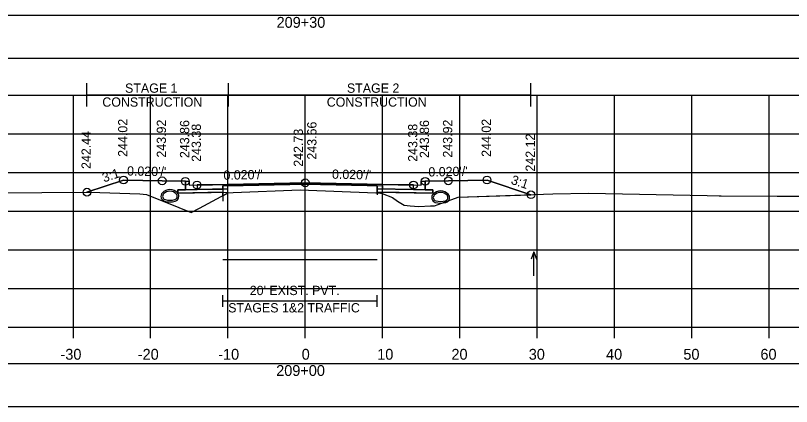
# Model space of a CAD drawing. Extents: x 1369627 to 1374022, y 380035 to 398173.
# Drawn here: x 1372061.1 to 1372161.4, y 381804.2 to 381854.7 of the extents above; entities that cross this region are included whole.
import ezdxf

# ---------------------------------------------------------------- set-up
doc = ezdxf.new("R2010")
doc.units = 0
for name, color, linetype in [('Default', 7, 'Continuous'), ('R_Alt Surface', 7, 'Continuous'), ('R_Axis', 7, 'Continuous'), ('R_Axis Annot', 7, 'Continuous'), ('R_Drive', 7, 'Continuous'), ('R_Exist Surface', 7, 'Continuous'), ('R_Fin Surface', 7, 'Continuous'), ('R_Grid', 7, 'Continuous'), ('R_MOT', 7, 'Continuous'), ('R_No Plot', 7, 'Continuous'), ('R_Water Annot', 7, 'Continuous'), ('R_Xsect Elev', 7, 'Continuous'), ('R_Xsect Slope', 7, 'Continuous'), ('T_Vehicle Path Rt', 7, 'Continuous')]:
    doc.layers.add(name, color=color, linetype=linetype)

msp = doc.modelspace()

# ---------------------------------------------------------------- linework, layer by layer
at = {"layer": 'Default'}
for p, q in [((1372087.85, 381817.1), (1372087.85, 381818.6)), ((1372107.85, 381817.1), (1372107.85, 381818.6)), ((1372087.85, 381817.85), (1372107.85, 381817.85))]:
    msp.add_line(p, q, dxfattribs=at)
for points in [[(1371948.53, 381849.22), (1372248.53, 381849.22), (1372248.53, 381854.74), (1371948.53, 381854.74)], [(1372083.02, 381833.32), (1372083.52, 381833.32), (1372083.53, 381832.82), (1372084.53, 381832.84), (1372084.53, 381832.26), (1372083.03, 381832.23)], [(1372113.53, 381832.82), (1372113.54, 381833.32), (1372114.04, 381833.32), (1372114.03, 381832.23), (1372112.53, 381832.26), (1372112.53, 381832.84)], [(1371948.53, 381804.22), (1372248.53, 381804.22), (1372248.53, 381809.74), (1371948.53, 381809.74)]]:
    msp.add_lwpolyline(points, close=True, dxfattribs=at)
at = {"layer": 'R_Alt Surface'}
msp.add_lwpolyline([(1372083.03, 381833.32), (1372083.03, 381832.23), (1372084.53, 381832.26), (1372087.85, 381832.32), (1372087.85, 381832.74), (1372098.53, 381832.95), (1372107.85, 381832.77), (1372107.85, 381832.35), (1372112.53, 381832.26), (1372114.03, 381832.23), (1372114.03, 381833.32)], dxfattribs=at)
for points in [[(1372082.03, 381832.21), (1372083.03, 381832.23), (1372084.53, 381832.26), (1372087.85, 381832.32), (1372087.85, 381831.91), (1372082.03, 381831.79)], [(1372115.03, 381832.21), (1372114.03, 381832.23), (1372112.53, 381832.26), (1372107.85, 381832.35), (1372107.85, 381831.93), (1372115.03, 381831.79)]]:
    msp.add_lwpolyline(points, close=True, dxfattribs=at)
at = {"layer": 'R_Axis'}
for p, q in [((1371948.53, 381814.46), (1372248.53, 381814.46)), ((1372068.53, 381813.06), (1372068.53, 381814.46)), ((1372078.53, 381813.06), (1372078.53, 381814.46)), ((1372088.53, 381813.06), (1372088.53, 381814.46)), ((1372098.53, 381813.06), (1372098.53, 381814.46)), ((1372108.53, 381813.06), (1372108.53, 381814.46)), ((1372118.53, 381813.06), (1372118.53, 381814.46)), ((1372128.53, 381813.06), (1372128.53, 381814.46)), ((1372138.53, 381813.06), (1372138.53, 381814.46)), ((1372148.53, 381813.06), (1372148.53, 381814.46)), ((1372158.53, 381813.06), (1372158.53, 381814.46))]:
    msp.add_line(p, q, dxfattribs=at)
at = {"layer": 'R_Drive'}
for centre, radius, start, end in [((1372081.02, 381830.89), 1.35, 43.6485, 136.3515), ((1372081.02, 381830.89), 1.15, 43.6485, 136.3515), ((1372116.04, 381830.73), 1.35, 43.6485, 136.3515), ((1372080.51, 381831.37), 0.646, 136.3515, 253.9529), ((1372080.51, 381831.37), 0.438, 136.3515, 253.9529), ((1372081.53, 381831.37), 0.438, 286.0471, 43.6485), ((1372081.53, 381831.37), 0.646, 286.0471, 43.6485), ((1372115.53, 381831.22), 0.646, 136.3515, 253.9529), ((1372115.53, 381831.22), 0.438, 136.3515, 253.9529), ((1372116.04, 381830.73), 1.15, 43.6485, 136.3515), ((1372116.55, 381831.22), 0.438, 286.0471, 43.6485), ((1372116.55, 381831.22), 0.646, 286.0471, 43.6485), ((1372081.02, 381833.16), 2.5, 253.9529, 286.0471), ((1372081.02, 381833.16), 2.29, 253.9529, 286.0471), ((1372116.04, 381833), 2.5, 253.9529, 286.0471), ((1372116.04, 381833), 2.29, 253.9529, 286.0471)]:
    msp.add_arc(centre, radius, start, end, dxfattribs=at)
at = {"layer": 'R_Exist Surface'}
msp.add_lwpolyline([(1372045.82, 381831.73), (1372070.65, 381831.91), (1372077.11, 381831.71), (1372078.01, 381831.62), (1372082.16, 381829.95), (1372083.76, 381829.27), (1372084.83, 381829.86), (1372087.67, 381831.37), (1372088.56, 381831.83), (1372089.22, 381831.86), (1372097.85, 381832.23), (1372107.66, 381831.82), (1372108.28, 381831.79), (1372108.46, 381831.72), (1372109.82, 381831.21), (1372110.44, 381830.77), (1372111.31, 381830.25), (1372112.09, 381830.16), (1372113.21, 381830.06), (1372114.74, 381830.15), (1372115.24, 381830.16), (1372115.74, 381830.34), (1372118.33, 381831.27), (1372130.56, 381831.68), (1372135.16, 381831.8), (1372150.53, 381831.47), (1372152.09, 381831.43), (1372152.35, 381831.44), (1372159.56, 381831.4), (1372169.24, 381831.4)], dxfattribs=at)
at = {"layer": 'R_Fin Surface'}
msp.add_lwpolyline([(1372070.29, 381831.91), (1372075.02, 381833.48), (1372080.02, 381833.38), (1372083.02, 381833.32), (1372083.52, 381833.32), (1372083.53, 381832.82), (1372084.53, 381832.84), (1372086.53, 381832.88), (1372098.53, 381833.12), (1372110.53, 381832.88), (1372112.53, 381832.84), (1372113.53, 381832.82), (1372113.54, 381833.32), (1372114.04, 381833.32), (1372117.04, 381833.38), (1372122.04, 381833.48), (1372127.73, 381831.58)], dxfattribs=at)
at = {"layer": 'R_Grid'}
for p, q in [((1371948.53, 381844.46), (1372248.53, 381844.46)), ((1372068.53, 381814.46), (1372068.53, 381844.46)), ((1372078.53, 381814.46), (1372078.53, 381844.46)), ((1372088.53, 381814.46), (1372088.53, 381844.46)), ((1372098.53, 381814.46), (1372098.53, 381844.46)), ((1372108.53, 381814.46), (1372108.53, 381844.46)), ((1372118.53, 381814.46), (1372118.53, 381844.46)), ((1372128.53, 381814.46), (1372128.53, 381844.46)), ((1372138.53, 381814.46), (1372138.53, 381844.46)), ((1372148.53, 381814.46), (1372148.53, 381844.46)), ((1372158.53, 381814.46), (1372158.53, 381844.46)), ((1371948.53, 381839.46), (1372248.53, 381839.46)), ((1371948.53, 381834.46), (1372248.53, 381834.46)), ((1371948.53, 381829.46), (1372248.53, 381829.46)), ((1371948.53, 381824.46), (1372248.53, 381824.46)), ((1371948.53, 381819.46), (1372248.53, 381819.46)), ((1371948.53, 381814.46), (1372248.53, 381814.46))]:
    msp.add_line(p, q, dxfattribs=at)
at = {"layer": 'R_MOT'}
for p, q in [((1372070.29, 381843), (1372070.29, 381846)), ((1372088.58, 381843), (1372088.58, 381846)), ((1372127.7, 381843), (1372127.7, 381846)), ((1372070.29, 381844.5), (1372127.7, 381844.5))]:
    msp.add_line(p, q, dxfattribs=at)
at = {"layer": 'R_No Plot'}
for points in [[(1372083.02, 381833.32), (1372083.03, 381832.23), (1372084.53, 381832.26), (1372088.53, 381832.34), (1372088.53, 381832.75), (1372098.53, 381832.95), (1372108.53, 381832.75), (1372108.53, 381832.34), (1372112.53, 381832.26), (1372114.03, 381832.23), (1372114.04, 381833.32)], [(1372087.85, 381823.23), (1372107.85, 381823.23)]]:
    msp.add_lwpolyline(points, dxfattribs=at)
for points in [[(1372098.53, 381833.12), (1372086.53, 381832.88), (1372084.53, 381832.84), (1372084.53, 381832.26), (1372088.53, 381832.34), (1372088.53, 381832.75), (1372098.53, 381832.95), (1372108.53, 381832.75), (1372108.53, 381832.34), (1372112.53, 381832.26), (1372112.53, 381832.84), (1372110.53, 381832.88)], [(1372088.53, 381832.34), (1372084.53, 381832.26), (1372083.03, 381832.23), (1372082.03, 381832.21), (1372082.03, 381831.79), (1372088.53, 381831.92)], [(1372108.53, 381832.34), (1372112.53, 381832.26), (1372114.03, 381832.23), (1372115.03, 381832.21), (1372115.03, 381831.79), (1372108.53, 381831.92)]]:
    msp.add_lwpolyline(points, close=True, dxfattribs=at)
for centre in [(1372075.02, 381833.48), (1372080.02, 381833.38), (1372083.02, 381833.32), (1372084.53, 381832.84), (1372098.53, 381833.12), (1372112.53, 381832.84), (1372114.04, 381833.32), (1372117.04, 381833.38), (1372122.04, 381833.48), (1372070.29, 381831.91), (1372127.73, 381831.58)]:
    msp.add_circle(centre, 0.5, dxfattribs=at)
at = {"layer": 'R_Water Annot'}
for p, q in [((1372128.09, 381824.22), (1372127.74, 381823.26)), ((1372128.09, 381821.08), (1372128.09, 381824.22)), ((1372128.09, 381824.22), (1372128.44, 381823.26))]:
    msp.add_line(p, q, dxfattribs=at)
at = {"layer": 'R_Xsect Elev'}
msp.add_line((1372098.53, 381832.2), (1372098.53, 381842.2), dxfattribs=at)
at = {"layer": 'T_Vehicle Path Rt'}
for p, q in [((1372083.03, 381832.23), (1372083.02, 381833.32)), ((1372114.04, 381833.32), (1372114.03, 381832.23)), ((1372087.85, 381832.32), (1372087.85, 381831.91)), ((1372107.85, 381831.93), (1372107.85, 381832.35)), ((1372087.85, 381831.91), (1372087.85, 381830.74)), ((1372087.85, 381831.46), (1372087.85, 381831.91)), ((1372087.85, 381831.91), (1372087.85, 381831.46)), ((1372107.85, 381831.93), (1372107.85, 381831.57)), ((1372107.85, 381831.93), (1372107.85, 381831.81)), ((1372107.85, 381831.81), (1372107.85, 381831.93))]:
    msp.add_line(p, q, dxfattribs=at)
for points in [[(1372083.02, 381833.32), (1372080.02, 381833.38), (1372075.02, 381833.48), (1372070.29, 381831.91)], [(1372127.73, 381831.58), (1372122.04, 381833.48), (1372117.04, 381833.38), (1372114.04, 381833.32)], [(1372087.85, 381831.91), (1372082.03, 381831.79), (1372082.03, 381832.21), (1372083.03, 381832.23)], [(1372107.85, 381832.35), (1372107.85, 381832.77), (1372098.53, 381832.95), (1372087.85, 381832.74), (1372087.85, 381832.32)], [(1372087.85, 381831.46), (1372088.56, 381831.83), (1372089.22, 381831.86), (1372097.85, 381832.23), (1372107.66, 381831.82), (1372107.85, 381831.81)], [(1372114.03, 381832.23), (1372115.03, 381832.21), (1372115.03, 381831.79), (1372107.85, 381831.93)], [(1372070.29, 381831.91), (1372070.65, 381831.91), (1372077.11, 381831.71), (1372078.01, 381831.62), (1372082.16, 381829.95), (1372083.76, 381829.27), (1372084.83, 381829.86), (1372087.67, 381831.37), (1372087.85, 381831.46)], [(1372107.85, 381831.81), (1372108.28, 381831.79), (1372108.46, 381831.72), (1372109.82, 381831.21), (1372110.44, 381830.77), (1372111.31, 381830.25), (1372112.09, 381830.16), (1372113.21, 381830.06), (1372114.74, 381830.15), (1372115.24, 381830.16), (1372115.74, 381830.34), (1372118.33, 381831.27), (1372127.73, 381831.58)]]:
    msp.add_lwpolyline(points, dxfattribs=at)

# ---------------------------------------------------------------- texts
at = {"layer": 'R_Axis Annot'}
for s, height, p in [('209+30', 1.4, (1372094.82, 381853.16)), ("20' EXIST. PVT.", 1.2, (1372091.35, 381818.61)), ('STAGES 1&2 TRAFFIC', 1.2, (1372088.56, 381816.37)), ('-30', 1.4, (1372066.87, 381810.26)), ('-20', 1.4, (1372076.87, 381810.26)), ('-10', 1.4, (1372087.27, 381810.26)), ('0', 1.4, (1372098.07, 381810.26)), ('10', 1.4, (1372107.84, 381810.26)), ('20', 1.4, (1372117.44, 381810.26)), ('30', 1.4, (1372127.44, 381810.26)), ('40', 1.4, (1372137.44, 381810.26)), ('50', 1.4, (1372147.44, 381810.26)), ('60', 1.4, (1372157.41, 381810.26)), ('209+00', 1.4, (1372094.77, 381808.16))]:
    msp.add_text(s, height=height, dxfattribs=at).set_placement(p)
at = {"layer": 'R_MOT'}
for s, p in [('STAGE 1', (1372075.22, 381844.76)), ('STAGE 2', (1372103.92, 381844.76)), ('CONSTRUCTION', (1372072.28, 381842.96)), ('CONSTRUCTION', (1372101.31, 381842.96))]:
    msp.add_text(s, height=1.2, dxfattribs=at).set_placement(p)
at = {"layer": 'R_Xsect Elev'}
for s, p in [('244.02', (1372075.52, 381836.48)), ('243.92', (1372080.52, 381836.38)), ('243.86', (1372083.52, 381836.32)), ('243.86', (1372114.54, 381836.32)), ('243.92', (1372117.54, 381836.38)), ('244.02', (1372122.54, 381836.48)), ('243.38', (1372085.03, 381835.84)), ('242.73', (1372098.23, 381835.2)), ('243.66', (1372099.98, 381836.12)), ('243.38', (1372113.03, 381835.84)), ('242.44', (1372070.79, 381834.91)), ('242.12', (1372128.23, 381834.58))]:
    msp.add_text(s, height=1.2, rotation=90, dxfattribs=at).set_placement(p)
at = {"layer": 'R_Xsect Slope'}
for s, rotation, p in [("0.020'/'", 358.8542, (1372075.47, 381834.07)), ("0.020'/'", 1.1458, (1372114.47, 381833.93)), ('3:1', 18.4332, (1372072.5, 381833.17)), ("0.020'/'", 1.1458, (1372087.96, 381833.51)), ("0.020'/'", 358.8542, (1372101.98, 381833.65)), ('3:1', 341.5668, (1372125.05, 381833.01))]:
    msp.add_text(s, height=1.2, rotation=rotation, dxfattribs=at).set_placement(p)

doc.saveas('drawing.dxf')
